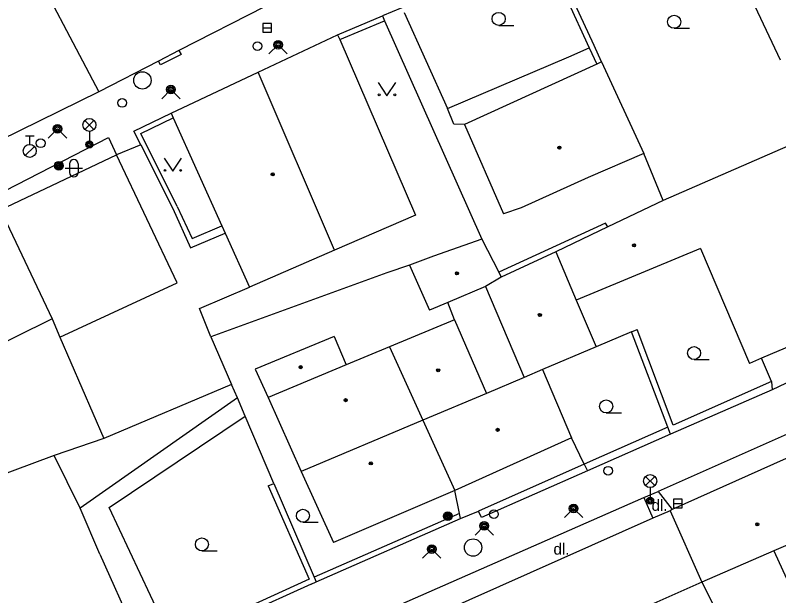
# Model space of a CAD drawing. Extents: x -598233 to -596890, y -1157848 to -1156431.
# Drawn here: x -597320.39 to -597276.5, y -1157520.75 to -1157487.34 of the extents above; entities that cross this region are included whole.
import ezdxf

# ---------------------------------------------------------------- set-up
doc = ezdxf.new("R2010")
doc.units = 0
for name, color, linetype in [('Level 10', 7, 'Continuous'), ('Level 11', 7, 'Continuous'), ('Level 25', 7, 'Continuous'), ('Level 27', 7, 'Continuous'), ('Level 28', 7, 'Continuous'), ('Level 31', 7, 'Continuous'), ('Level 33', 7, 'Continuous'), ('Level 36', 7, 'Continuous'), ('Level 39', 7, 'Continuous'), ('Level 40', 7, 'Continuous'), ('Level 5', 7, 'Continuous'), ('Level 7', 7, 'Continuous'), ('Level 8', 7, 'Continuous')]:
    doc.layers.add(name, color=color, linetype=linetype)

msp = doc.modelspace()

# ---------------------------------------------------------------- linework, layer by layer
at = {"layer": 'Level 10'}
for points in [[(-597268.08, -1157507.92), (-597275.5, -1157511.2199), (-597283.44, -1157514.75)], [(-597274.9099, -1157507.96), (-597276.87, -1157508.89)], [(-597284.26, -1157515.09), (-597283.44, -1157514.75)], [(-597299.13, -1157521.63), (-597284.26, -1157515.09)]]:
    msp.add_lwpolyline(points, dxfattribs=at)
at = {"layer": 'Level 11'}
for points in [[(-597276.39, -1157489.93), (-597281.26, -1157479.59)], [(-597298.04, -1157487.18), (-597295.54, -1157492.7)], [(-597299.1599, -1157487.6599), (-597293.56, -1157500.23)], [(-597311.43, -1157492.97), (-597306.43, -1157490.62), (-597301.86, -1157488.47)], [(-597301.86, -1157488.47), (-597301.74, -1157488.74), (-597297.38, -1157498.84), (-597302.04, -1157500.86), (-597306.43, -1157490.62)], [(-597310.98, -1157489.37), (-597310.86, -1157489.6), (-597312.05, -1157490.2), (-597312.1599, -1157489.98)], [(-597295.54, -1157492.7), (-597288.56, -1157489.73), (-597287.39, -1157489.21)], [(-597294.57, -1157493.63), (-597295.18, -1157493.61), (-597295.54, -1157492.7)], [(-597311.43, -1157492.97), (-597311.31, -1157493.25), (-597308.52, -1157499.45), (-597308.32, -1157499.88), (-597306.92, -1157502.98)], [(-597321.64, -1157497.77), (-597315.03, -1157494.38), (-597314.57, -1157495.38)], [(-597317.82, -1157505.87), (-597311.09, -1157502.73), (-597314.57, -1157495.38)], [(-597283.14, -1157498.01), (-597284.25, -1157495.3)], [(-597311.34, -1157498.46), (-597310.31, -1157500.72), (-597308.32, -1157499.88)], [(-597311.08, -1157498.34), (-597310.23, -1157500.18), (-597308.52, -1157499.45)], [(-597286.33, -1157499.52), (-597286.46, -1157499.3), (-597292.6, -1157502.13)], [(-597302.04, -1157500.86), (-597306.92, -1157502.98)], [(-597297.7199, -1157501.7199), (-597299.02, -1157502.17)], [(-597299.02, -1157502.17), (-597309.14, -1157505.84)], [(-597309.14, -1157505.84), (-597309.79, -1157504.22), (-597306.92, -1157502.98)], [(-597295.13, -1157504.86), (-597295.52, -1157503.87)], [(-597318.27, -1157504.82), (-597317.82, -1157505.87), (-597315.3, -1157511.7)], [(-597284.96, -1157505.56), (-597286.99, -1157506.42)], [(-597309.14, -1157505.84), (-597307.96, -1157508.58)], [(-597307.96, -1157508.58), (-597315.3, -1157511.7)], [(-597307.62, -1157509.36), (-597307.96, -1157508.58)], [(-597307.62, -1157509.36), (-597316.6599, -1157515.71)], [(-597307.17, -1157510.42), (-597307.62, -1157509.36)], [(-597314.99, -1157515.67), (-597307.17, -1157510.42)], [(-597305.52, -1157514.28), (-597307.17, -1157510.42)], [(-597315.3, -1157511.7), (-597318.1599, -1157512.67)], [(-597287.68, -1157513.18), (-597288.42, -1157511.6599)], [(-597287.68, -1157513.18), (-597287.5, -1157513.56)], [(-597283.44, -1157514.75), (-597282.63, -1157515.79)], [(-597284.26, -1157515.09), (-597283.73, -1157516.29)], [(-597312.03, -1157522), (-597314.99, -1157515.67)], [(-597276.78, -1157518.17), (-597274.58, -1157522.98)], [(-597280.92, -1157519.96), (-597279.53, -1157522.72), (-597278.5, -1157524.76)]]:
    msp.add_lwpolyline(points, dxfattribs=at)
at = {"layer": 'Level 25'}
for centre, radius in [((-597317.88, -1157496), 0.25), ((-597317.88, -1157496), 0.2), ((-597317.88, -1157496), 0.15), ((-597317.88, -1157496), 0.1), ((-597317.88, -1157496), 0.05), ((-597295.53, -1157516.17), 0.25), ((-597295.53, -1157516.17), 0.2), ((-597295.53, -1157516.17), 0.15), ((-597295.53, -1157516.17), 0.1), ((-597295.53, -1157516.17), 0.05)]:
    msp.add_circle(centre, radius, dxfattribs=at)
at = {"layer": 'Level 27'}
for p, q in [((-597306.1599, -1157488.06), (-597305.6599, -1157488.06)), ((-597282.55, -1157515.43), (-597282.05, -1157515.43))]:
    msp.add_line(p, q, dxfattribs=at)
for points in [[(-597306.1599, -1157488.31), (-597305.6599, -1157488.31), (-597305.6599, -1157487.81), (-597306.1599, -1157487.81)], [(-597282.55, -1157515.68), (-597282.05, -1157515.68), (-597282.05, -1157515.18), (-597282.55, -1157515.18)]]:
    msp.add_lwpolyline(points, close=True, dxfattribs=at)
for centre in [(-597313.08, -1157491.09), (-597294.07, -1157517.9699)]:
    msp.add_circle(centre, 0.5, dxfattribs=at)
at = {"layer": 'Level 28'}
for p, q in [((-597319.81, -1157494.275), (-597319.31, -1157494.275)), ((-597319.56, -1157494.775), (-597319.56, -1157494.275)), ((-597319.818, -1157495.422), (-597319.288, -1157494.892))]:
    msp.add_line(p, q, dxfattribs=at)
for centre, radius in [((-597306.4699, -1157489.12), 0.25), ((-597314.24, -1157492.39), 0.25), ((-597318.93, -1157494.71), 0.25), ((-597319.56, -1157495.15), 0.375), ((-597286.31, -1157513.55), 0.25), ((-597292.87, -1157516.05), 0.25)]:
    msp.add_circle(centre, radius, dxfattribs=at)
at = {"layer": 'Level 31'}
for points in [[(-597305.81, -1157489.57), (-597305.28, -1157489.04), (-597304.75, -1157489.57)], [(-597311.97, -1157492.15), (-597311.44, -1157491.62), (-597310.91, -1157492.15)], [(-597318.49, -1157494.41), (-597317.96, -1157493.88), (-597317.43, -1157494.41)], [(-597288.82, -1157516.2499), (-597288.29, -1157515.7199), (-597287.76, -1157516.2499)], [(-597293.96, -1157517.26), (-597293.43, -1157516.73), (-597292.9, -1157517.26)], [(-597296.98, -1157518.59), (-597296.45, -1157518.06), (-597295.92, -1157518.59)]]:
    msp.add_lwpolyline(points, dxfattribs=at)
for centre, radius in [((-597305.28, -1157489.04), 0.25), ((-597305.28, -1157489.04), 0.18), ((-597305.28, -1157489.04), 0.11), ((-597311.44, -1157491.62), 0.25), ((-597311.44, -1157491.62), 0.18), ((-597311.44, -1157491.62), 0.11), ((-597317.96, -1157493.88), 0.25), ((-597317.96, -1157493.88), 0.18), ((-597317.96, -1157493.88), 0.11), ((-597288.29, -1157515.7199), 0.25), ((-597288.29, -1157515.7199), 0.18), ((-597288.29, -1157515.7199), 0.11), ((-597293.43, -1157516.73), 0.25), ((-597293.43, -1157516.73), 0.18), ((-597293.43, -1157516.73), 0.11), ((-597296.45, -1157518.06), 0.25), ((-597296.45, -1157518.06), 0.18), ((-597296.45, -1157518.06), 0.11)]:
    msp.add_circle(centre, radius, dxfattribs=at)
at = {"layer": 'Level 33'}
for p, q in [((-597316.395, -1157493.92), (-597315.865, -1157493.39)), ((-597316.395, -1157493.39), (-597315.865, -1157493.92)), ((-597316.13, -1157494.03), (-597316.13, -1157494.78)), ((-597284.155, -1157514.41), (-597283.625, -1157513.88)), ((-597284.155, -1157513.88), (-597283.625, -1157514.41)), ((-597283.89, -1157514.52), (-597283.89, -1157515.27))]:
    msp.add_line(p, q, dxfattribs=at)
for centre, radius in [((-597316.13, -1157493.655), 0.375), ((-597316.13, -1157494.78), 0.2), ((-597316.13, -1157494.78), 0.1445), ((-597316.13, -1157494.78), 0.0876), ((-597283.89, -1157514.145), 0.375), ((-597283.89, -1157515.27), 0.2), ((-597283.89, -1157515.27), 0.1445), ((-597283.89, -1157515.27), 0.0876)]:
    msp.add_circle(centre, radius, dxfattribs=at)
at = {"layer": 'Level 36'}
for p, q in [((-597292.6, -1157487.925), (-597291.725, -1157487.925)), ((-597282.51, -1157488.095), (-597281.635, -1157488.095)), ((-597317.276, -1157495.896), (-597317.276, -1157496.396)), ((-597316.776, -1157495.896), (-597316.776, -1157496.396)), ((-597317.526, -1157496.146), (-597316.526, -1157496.146)), ((-597281.37, -1157507.155), (-597280.495, -1157507.155)), ((-597286.42, -1157510.225), (-597285.545, -1157510.225)), ((-597303.85, -1157516.515), (-597302.975, -1157516.515)), ((-597309.6599, -1157518.165), (-597308.7849, -1157518.165))]:
    msp.add_line(p, q, dxfattribs=at)
for points in [[(-597299.52, -1157491.2199), (-597299.02, -1157491.9699), (-597298.52, -1157491.2199)], [(-597311.83, -1157495.57), (-597311.33, -1157496.32), (-597310.83, -1157495.57)]]:
    msp.add_lwpolyline(points, dxfattribs=at)
for centre, radius in [((-597292.6001, -1157487.5499), 0.375), ((-597282.5101, -1157487.7199), 0.375), ((-597299.4702, -1157491.9197), 0.05), ((-597298.5708, -1157491.9197), 0.05), ((-597311.7802, -1157496.2698), 0.05), ((-597310.8808, -1157496.2698), 0.05), ((-597281.3701, -1157506.7799), 0.375), ((-597286.4201, -1157509.8499), 0.375), ((-597303.8501, -1157516.1399), 0.375), ((-597309.66, -1157517.7899), 0.375)]:
    msp.add_circle(centre, radius, dxfattribs=at)
for centre, start, end in [((-597317.0257, -1157495.8963), 0, 180), ((-597317.0257, -1157496.3963), 180, 0)]:
    msp.add_arc(centre, 0.25, start, end, dxfattribs=at)
at = {"layer": 'Level 39'}
for centre, radius in [((-597289.11, -1157494.96), 0.09), ((-597289.11, -1157494.96), 0.0398), ((-597305.59, -1157496.5), 0.09), ((-597305.59, -1157496.5), 0.0398), ((-597284.82, -1157500.58), 0.09), ((-597284.82, -1157500.58), 0.0398), ((-597295, -1157502.19), 0.09), ((-597295, -1157502.19), 0.0398), ((-597290.23, -1157504.59), 0.09), ((-597290.23, -1157504.59), 0.0398), ((-597303.98, -1157507.59), 0.09), ((-597303.98, -1157507.59), 0.0398), ((-597296.08, -1157507.77), 0.09), ((-597296.08, -1157507.77), 0.0398), ((-597301.4, -1157509.49), 0.09), ((-597301.4, -1157509.49), 0.0398), ((-597292.6599, -1157511.2), 0.09), ((-597292.6599, -1157511.2), 0.0398), ((-597299.95, -1157513.13), 0.09), ((-597299.95, -1157513.13), 0.0398), ((-597277.73, -1157516.63), 0.09), ((-597277.73, -1157516.63), 0.0398)]:
    msp.add_circle(centre, radius, dxfattribs=at)
at = {"layer": 'Level 5'}
for points in [[(-597320.05, -1157483.26), (-597315.59, -1157491.74)], [(-597306.02, -1157486.83), (-597310.98, -1157489.37)], [(-597310.98, -1157489.37), (-597312.1599, -1157489.98)], [(-597312.1599, -1157489.98), (-597315.59, -1157491.74)], [(-597286.95, -1157490.1599), (-597294.57, -1157493.63)], [(-597286.68, -1157490.03), (-597286.95, -1157490.1599)], [(-597286.68, -1157490.03), (-597284.25, -1157495.3)], [(-597315.59, -1157491.74), (-597324.7199, -1157496.24)], [(-597294.57, -1157493.63), (-597292.32, -1157498.77)], [(-597274.49, -1157494.23), (-597283.14, -1157498.01)], [(-597284.25, -1157495.3), (-597287.46, -1157496.68)], [(-597287.46, -1157496.68), (-597291.3, -1157498.42)], [(-597283.14, -1157498.01), (-597286.33, -1157499.52)], [(-597321.24, -1157498.53), (-597318.27, -1157504.82)], [(-597291.3, -1157498.42), (-597292.32, -1157498.77)], [(-597286.33, -1157499.52), (-597289.32, -1157500.96)], [(-597293.56, -1157500.23), (-597296.34, -1157501.2)], [(-597293.56, -1157500.23), (-597292.6, -1157502.13)], [(-597280.99, -1157500.76), (-597288.14, -1157503.74)], [(-597280.99, -1157500.76), (-597278.18, -1157507.38)], [(-597296.34, -1157501.2), (-597297.7199, -1157501.7199)], [(-597289.32, -1157500.96), (-597292.45, -1157502.42)], [(-597289.32, -1157500.96), (-597288.14, -1157503.74)], [(-597297.7199, -1157501.7199), (-597296.58, -1157504.32)], [(-597292.6, -1157502.13), (-597292.45, -1157502.42)], [(-597292.45, -1157502.42), (-597293.36, -1157502.95)], [(-597293.36, -1157502.95), (-597295.52, -1157503.87), (-597296.58, -1157504.32)], [(-597293.36, -1157502.95), (-597291.14, -1157508.18)], [(-597288.14, -1157503.74), (-597286.99, -1157506.42)], [(-597318.27, -1157504.82), (-597324.75, -1157508.01)], [(-597295.13, -1157504.86), (-597298.88, -1157506.43)], [(-597295.13, -1157504.86), (-597293.3, -1157509.1)], [(-597302.05, -1157505.82), (-597306.59, -1157507.71)], [(-597302.05, -1157505.82), (-597301.37, -1157507.45)], [(-597298.88, -1157506.43), (-597301.37, -1157507.45)], [(-597298.88, -1157506.43), (-597296.96, -1157510.65)], [(-597286.99, -1157506.42), (-597290.08, -1157507.73)], [(-597275.63, -1157506.28), (-597277.49, -1157507.08)], [(-597277.49, -1157507.08), (-597278.18, -1157507.38)], [(-597306.59, -1157507.71), (-597305.85, -1157509.34)], [(-597301.37, -1157507.45), (-597305.85, -1157509.34)], [(-597290.08, -1157507.73), (-597291.14, -1157508.18)], [(-597290.08, -1157507.73), (-597288.42, -1157511.6599)], [(-597291.14, -1157508.18), (-597293.3, -1157509.1)], [(-597293.3, -1157509.1), (-597296.96, -1157510.65)], [(-597305.85, -1157509.34), (-597303.96, -1157513.6)], [(-597296.96, -1157510.65), (-597303.96, -1157513.6)], [(-597296.96, -1157510.65), (-597295.12, -1157514.68)], [(-597288.42, -1157511.6599), (-597295.12, -1157514.68)], [(-597318.1599, -1157512.67), (-597321.71, -1157514)], [(-597316.6599, -1157515.71), (-597318.1599, -1157512.67)], [(-597276.08, -1157512.85), (-597282.63, -1157515.79)], [(-597303.96, -1157513.6), (-597302.1, -1157517.69)], [(-597295.12, -1157514.68), (-597302.1, -1157517.69)], [(-597315.53, -1157518.35), (-597316.6599, -1157515.71)], [(-597282.75, -1157515.85), (-597283.73, -1157516.29)], [(-597282.63, -1157515.79), (-597282.75, -1157515.85)], [(-597282.75, -1157515.85), (-597280.92, -1157519.96)], [(-597283.73, -1157516.29), (-597296.07, -1157521.79)], [(-597273.02, -1157516.55), (-597276.78, -1157518.17), (-597280.92, -1157519.96)], [(-597315.53, -1157518.35), (-597313.56, -1157522.77)], [(-597280.92, -1157519.96), (-597290.23, -1157524.11), (-597294.24, -1157525.9)]]:
    msp.add_lwpolyline(points, dxfattribs=at)
at = {"layer": 'Level 7'}
for points in [[(-597289.9699, -1157483.6), (-597287.39, -1157489.21)], [(-597286.68, -1157490.03), (-597287.11, -1157489.09), (-597289.7, -1157483.49)], [(-597301.86, -1157488.47), (-597299.28, -1157487.38)], [(-597301.74, -1157488.74), (-597299.1599, -1157487.6599)], [(-597299.28, -1157487.38), (-597299.1599, -1157487.6599)], [(-597287.39, -1157489.21), (-597286.95, -1157490.1599)], [(-597313.17, -1157494.79), (-597313.58, -1157494.01), (-597311.43, -1157492.97)], [(-597311.08, -1157498.34), (-597313.17, -1157494.14), (-597311.31, -1157493.25)], [(-597313.17, -1157494.79), (-597311.34, -1157498.46)], [(-597321.24, -1157498.53), (-597314.57, -1157495.38)], [(-597284.96, -1157505.56), (-597284.63, -1157505.42)], [(-597282.88, -1157511.04), (-597284.96, -1157505.56)], [(-597276.92, -1157508.42), (-597282.56, -1157510.92), (-597284.63, -1157505.42)], [(-597276.92, -1157508.42), (-597277.49, -1157507.08)], [(-597276.92, -1157508.42), (-597276.87, -1157508.89)], [(-597276.87, -1157508.89), (-597282.73, -1157511.45)], [(-597282.88, -1157511.04), (-597287.68, -1157513.18)], [(-597282.73, -1157511.45), (-597282.88, -1157511.04)], [(-597282.73, -1157511.45), (-597287.5, -1157513.56)], [(-597287.68, -1157513.18), (-597293.75, -1157515.88)], [(-597287.5, -1157513.56), (-597293.58, -1157516.24), (-597293.75, -1157515.88)], [(-597305.86, -1157514.43), (-597305.52, -1157514.28)], [(-597305.86, -1157514.43), (-597303.5, -1157519.8)], [(-597305.52, -1157514.28), (-597303.2, -1157519.67)], [(-597294.86, -1157516.01), (-597295.12, -1157514.68)], [(-597294.86, -1157516.01), (-597303.2, -1157519.67)], [(-597294.8, -1157516.3), (-597294.86, -1157516.01)], [(-597303.09, -1157519.94), (-597294.8, -1157516.3)], [(-597303.2, -1157519.67), (-597303.09, -1157519.94)], [(-597303.5, -1157519.8), (-597311.29, -1157523.35)], [(-597303.38, -1157520.07), (-597311.15, -1157523.61)], [(-597303.38, -1157520.07), (-597303.09, -1157519.94)]]:
    msp.add_lwpolyline(points, dxfattribs=at)
at = {"layer": 'Level 8'}
for points in [[(-597298.1599, -1157486.9099), (-597299.28, -1157487.38)], [(-597313.17, -1157494.79), (-597314.57, -1157495.38)], [(-597294.8, -1157516.3), (-597293.75, -1157515.88)]]:
    msp.add_lwpolyline(points, dxfattribs=at)

# ---------------------------------------------------------------- texts
at = {"layer": 'Level 40'}
for p in [(-597283.81, -1157515.86), (-597289.45, -1157518.38)]:
    msp.add_text('dl.', height=0.65, dxfattribs=at).set_placement(p)

doc.saveas('drawing.dxf')
